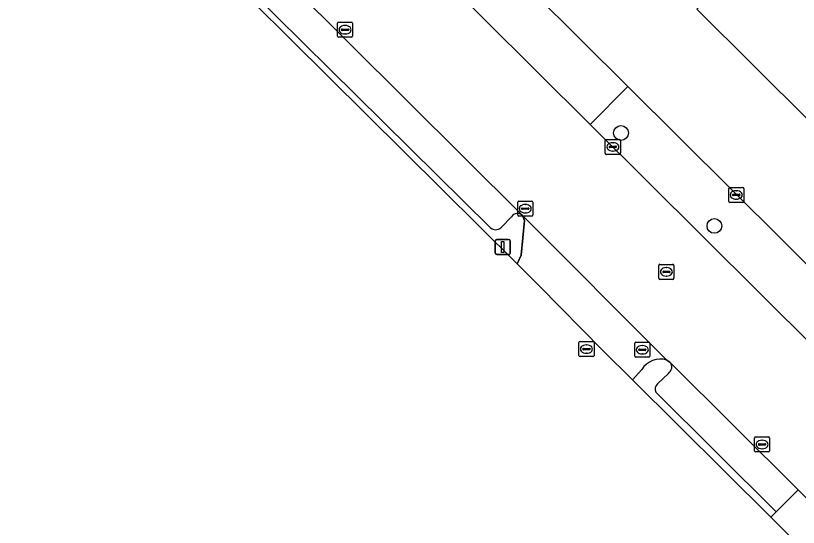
# Model space of a CAD drawing. Extents: x 155018 to 156648, y 383979 to 385733.
# Drawn here: x 155608.8 to 155660.8, y 385363.3 to 385397.3 of the extents above; entities that cross this region are included whole.
import ezdxf

# ---------------------------------------------------------------- set-up
doc = ezdxf.new("R2010")
doc.units = 0
for name, color, linetype in [('IMGEO_Boom', 7, 'Continuous'), ('IMGEO_Brandkraan', 7, 'Continuous'), ('IMGEO_Erf', 7, 'Continuous'), ('IMGEO_Kolk', 7, 'Continuous'), ('IMGEO_Lichtmast', 7, 'Continuous'), ('IMGEO_Pand', 7, 'Continuous'), ('IMGEO_Parkeervlak_open', 7, 'Continuous'), ('IMGEO_Rijbaan_lokaal_gesloten', 7, 'Continuous'), ('IMGEO_Rijbaan_lokaal_open', 7, 'Continuous'), ('IMGEO_Rioolput', 7, 'Continuous'), ('IMGEO_Voetpad_open', 7, 'Continuous')]:
    doc.layers.add(name, color=color, linetype=linetype)

msp = doc.modelspace()

# ---------------------------------------------------------------- linework, layer by layer
at = {"layer": 'IMGEO_Boom'}
for centre in [(155649.024, 385389.475), (155655.228, 385383.305)]:
    msp.add_circle(centre, 0.489, dxfattribs=at)
at = {"layer": 'IMGEO_Brandkraan'}
for p, q in [((155649.941, 385374.657), (155649.941, 385375.509)), ((155650.016, 385375.583), (155650.868, 385375.583)), ((155650.942, 385375.509), (155650.942, 385374.657)), ((155650.2, 385375.077), (155650.2, 385375.089)), ((155650.638, 385375.04), (155650.24, 385375.04)), ((155650.243, 385375.126), (155650.641, 385375.126)), ((155650.429, 385375.363), (155650.454, 385375.363)), ((155650.684, 385375.089), (155650.684, 385375.077)), ((155650.868, 385374.583), (155650.016, 385374.583)), ((155650.452, 385374.803), (155650.427, 385374.803))]:
    msp.add_line(p, q, dxfattribs=at)
for points in [[(155649.941, 385374.657), (155649.941, 385375.509)], [(155650.016, 385375.583), (155650.868, 385375.583)], [(155650.942, 385375.509), (155650.942, 385374.657)], [(155650.868, 385374.583), (155650.016, 385374.583)]]:
    msp.add_lwpolyline(points, dxfattribs=at)
for centre, radius, start, end in [((155650.018, 385375.507), 0.0765, 91.552, 178.448), ((155650.018, 385375.507), 0.0765, 91.552, 178.448), ((155650.866, 385375.507), 0.0765, 1.552, 88.448), ((155650.866, 385375.507), 0.0765, 1.552, 88.448), ((155650.24, 385375.086), 0.0403, 85.8775, 175.7526), ((155650.237, 385375.076), 0.0366, 178.938, 274.7102), ((155650.641, 385375.083), 0.043, 264.8664, 352.4533), ((155650.645, 385375.088), 0.0386, 1.7309, 96.639), ((155650.018, 385374.659), 0.0765, 181.552, 268.448), ((155650.018, 385374.659), 0.0765, 181.552, 268.448), ((155650.866, 385374.659), 0.0765, 271.552, 358.448), ((155650.866, 385374.659), 0.0765, 271.552, 358.448)]:
    msp.add_arc(centre, radius, start, end, dxfattribs=at)
for centre, major_axis, ratio, start_param, end_param in [((155650.428, 385375.083), (-0.387, 0.002), 0.722429, 4.712389, 7.853982), ((155650.453, 385375.083), (-0.39, 0.002), 0.717154, 1.570796, 4.712389)]:
    msp.add_ellipse(centre, major_axis=major_axis, ratio=ratio, start_param=start_param, end_param=end_param, dxfattribs=at)
at = {"layer": 'IMGEO_Erf'}
for points in [[(155690.088, 385361.922), (155683.069, 385368.892), (155682.44, 385368.242), (155678.169, 385372.481), (155678.792, 385373.112), (155679.988, 385374.322), (155679.529, 385374.781), (155678.45, 385374.102), (155676.959, 385375.552), (155677.61, 385376.692), (155666.539, 385387.69), (155665.35, 385386.482), (155654.058, 385397.7), (155661.238, 385404.981), (155636.587, 385429.78), (155633.588, 385432.755), (155633.419, 385432.585), (155633.036, 385432.966), (155699.652, 385500)], [(155576.236, 385465.344), (155585.459, 385456.178), (155589.729, 385451.936), (155605.692, 385436.071), (155611.873, 385429.93), (155613.711, 385428.103), (155621.131, 385420.729), (155649.479, 385392.559), (155690.84, 385351.455), (155696.184, 385346.145), (155724.68, 385317.827), (155726.139, 385316.671)], [(155662.029, 385360.936), (155658.977, 385363.963), (155649.783, 385373.08), (155647.818, 385375.029), (155643.6, 385379.33), (155642.136, 385380.784), (155609.569, 385413.073), (155599.874, 385422.748), (155597.141, 385425.499), (155581.85, 385440.722), (155581.441, 385441.13), (155575.427, 385447.004), (155567.64, 385454.776), (155566.591, 385455.924), (155565.506, 385457.003)]]:
    msp.add_lwpolyline(points, dxfattribs=at)
at = {"layer": 'IMGEO_Kolk'}
for p, q in [((155630.203, 385395.906), (155630.203, 385396.758)), ((155630.278, 385396.832), (155631.13, 385396.832)), ((155631.204, 385396.758), (155631.204, 385395.906)), ((155630.462, 385396.326), (155630.462, 385396.338)), ((155630.9, 385396.289), (155630.502, 385396.289)), ((155630.505, 385396.375), (155630.903, 385396.375)), ((155630.691, 385396.612), (155630.716, 385396.612)), ((155630.946, 385396.338), (155630.946, 385396.326)), ((155631.13, 385395.832), (155630.278, 385395.832)), ((155630.714, 385396.052), (155630.689, 385396.052)), ((155647.983, 385388.126), (155647.983, 385388.978)), ((155648.058, 385389.052), (155648.91, 385389.052)), ((155648.984, 385388.978), (155648.984, 385388.126)), ((155648.242, 385388.546), (155648.242, 385388.558)), ((155648.68, 385388.509), (155648.282, 385388.509)), ((155648.285, 385388.595), (155648.683, 385388.595)), ((155648.471, 385388.832), (155648.496, 385388.832)), ((155648.726, 385388.558), (155648.726, 385388.546)), ((155648.91, 385388.052), (155648.058, 385388.052)), ((155648.494, 385388.272), (155648.469, 385388.272)), ((155642.164, 385384.024), (155642.164, 385384.876)), ((155642.239, 385384.95), (155643.091, 385384.95)), ((155643.165, 385384.876), (155643.165, 385384.024)), ((155642.423, 385384.444), (155642.423, 385384.456)), ((155642.861, 385384.407), (155642.463, 385384.407)), ((155642.466, 385384.493), (155642.864, 385384.493)), ((155642.652, 385384.73), (155642.677, 385384.73)), ((155642.907, 385384.456), (155642.907, 385384.444)), ((155643.091, 385383.95), (155642.239, 385383.95)), ((155642.675, 385384.17), (155642.65, 385384.17)), ((155657.893, 385368.368), (155657.893, 385369.22)), ((155657.968, 385369.294), (155658.82, 385369.294)), ((155658.894, 385369.22), (155658.894, 385368.368)), ((155658.152, 385368.788), (155658.152, 385368.8)), ((155658.59, 385368.751), (155658.192, 385368.751)), ((155658.195, 385368.837), (155658.593, 385368.837)), ((155658.381, 385369.074), (155658.406, 385369.074)), ((155658.636, 385368.8), (155658.636, 385368.788)), ((155658.82, 385368.294), (155657.968, 385368.294)), ((155658.404, 385368.514), (155658.379, 385368.514))]:
    msp.add_line(p, q, dxfattribs=at)
for points in [[(155630.203, 385395.906), (155630.203, 385396.758)], [(155630.278, 385396.832), (155631.13, 385396.832)], [(155631.204, 385396.758), (155631.204, 385395.906)], [(155631.13, 385395.832), (155630.278, 385395.832)], [(155647.983, 385388.126), (155647.983, 385388.978)], [(155648.058, 385389.052), (155648.91, 385389.052)], [(155648.984, 385388.978), (155648.984, 385388.126)], [(155648.91, 385388.052), (155648.058, 385388.052)], [(155642.164, 385384.024), (155642.164, 385384.876)], [(155642.239, 385384.95), (155643.091, 385384.95)], [(155643.165, 385384.876), (155643.165, 385384.024)], [(155643.091, 385383.95), (155642.239, 385383.95)], [(155657.893, 385368.368), (155657.893, 385369.22)], [(155657.968, 385369.294), (155658.82, 385369.294)], [(155658.894, 385369.22), (155658.894, 385368.368)], [(155658.82, 385368.294), (155657.968, 385368.294)]]:
    msp.add_lwpolyline(points, dxfattribs=at)
for centre, radius, start, end in [((155630.28, 385396.756), 0.0765, 91.552, 178.448), ((155630.28, 385396.756), 0.0765, 91.552, 178.448), ((155631.128, 385396.756), 0.0765, 1.552, 88.448), ((155631.128, 385396.756), 0.0765, 1.552, 88.448), ((155630.502, 385396.335), 0.0403, 85.8775, 175.7526), ((155630.499, 385396.325), 0.0366, 178.938, 274.7102), ((155630.903, 385396.332), 0.043, 264.8664, 352.4533), ((155630.907, 385396.337), 0.0386, 1.7309, 96.639), ((155630.28, 385395.908), 0.0765, 181.552, 268.448), ((155630.28, 385395.908), 0.0765, 181.552, 268.448), ((155631.128, 385395.908), 0.0765, 271.552, 358.448), ((155631.128, 385395.908), 0.0765, 271.552, 358.448), ((155648.06, 385388.976), 0.0765, 91.552, 178.448), ((155648.06, 385388.976), 0.0765, 91.552, 178.448), ((155648.908, 385388.976), 0.0765, 1.552, 88.448), ((155648.908, 385388.976), 0.0765, 1.552, 88.448), ((155648.282, 385388.555), 0.0403, 85.8775, 175.7526), ((155648.279, 385388.545), 0.0366, 178.938, 274.7102), ((155648.683, 385388.552), 0.043, 264.8664, 352.4533), ((155648.687, 385388.557), 0.0386, 1.7309, 96.639), ((155648.06, 385388.128), 0.0765, 181.552, 268.448), ((155648.06, 385388.128), 0.0765, 181.552, 268.448), ((155648.908, 385388.128), 0.0765, 271.552, 358.448), ((155648.908, 385388.128), 0.0765, 271.552, 358.448), ((155642.241, 385384.874), 0.0765, 91.552, 178.448), ((155642.241, 385384.874), 0.0765, 91.552, 178.448), ((155643.089, 385384.874), 0.0765, 1.552, 88.448), ((155643.089, 385384.874), 0.0765, 1.552, 88.448), ((155642.463, 385384.453), 0.0403, 85.8775, 175.7526), ((155642.46, 385384.443), 0.0366, 178.938, 274.7102), ((155642.864, 385384.45), 0.043, 264.8664, 352.4533), ((155642.868, 385384.455), 0.0386, 1.7309, 96.639), ((155642.241, 385384.026), 0.0765, 181.552, 268.448), ((155642.241, 385384.026), 0.0765, 181.552, 268.448), ((155643.089, 385384.026), 0.0765, 271.552, 358.448), ((155643.089, 385384.026), 0.0765, 271.552, 358.448), ((155657.97, 385369.218), 0.0765, 91.552, 178.448), ((155657.97, 385369.218), 0.0765, 91.552, 178.448), ((155658.818, 385369.218), 0.0765, 1.552, 88.448), ((155658.818, 385369.218), 0.0765, 1.552, 88.448), ((155658.192, 385368.797), 0.0403, 85.8775, 175.7526), ((155658.189, 385368.787), 0.0366, 178.938, 274.7102), ((155658.593, 385368.794), 0.043, 264.8664, 352.4533), ((155658.597, 385368.799), 0.0386, 1.7309, 96.639), ((155657.97, 385368.37), 0.0765, 181.552, 268.448), ((155657.97, 385368.37), 0.0765, 181.552, 268.448), ((155658.818, 385368.37), 0.0765, 271.552, 358.448), ((155658.818, 385368.37), 0.0765, 271.552, 358.448)]:
    msp.add_arc(centre, radius, start, end, dxfattribs=at)
for centre, major_axis, ratio, start_param, end_param in [((155630.69, 385396.332), (-0.387, 0.002), 0.722429, 4.712389, 7.853982), ((155630.715, 385396.332), (-0.39, 0.002), 0.717154, 1.570796, 4.712389), ((155648.47, 385388.552), (-0.387, 0.002), 0.722429, 4.712389, 7.853982), ((155648.495, 385388.552), (-0.39, 0.002), 0.717154, 1.570796, 4.712389), ((155642.651, 385384.45), (-0.387, 0.002), 0.722429, 4.712389, 7.853982), ((155642.676, 385384.45), (-0.39, 0.002), 0.717154, 1.570796, 4.712389), ((155658.38, 385368.794), (-0.387, 0.002), 0.722429, 4.712389, 7.853982), ((155658.405, 385368.794), (-0.39, 0.002), 0.717154, 1.570796, 4.712389)]:
    msp.add_ellipse(centre, major_axis=major_axis, ratio=ratio, start_param=start_param, end_param=end_param, dxfattribs=at)
at = {"layer": 'IMGEO_Lichtmast'}
for p, q in [((155640.674, 385381.505), (155640.674, 385382.305)), ((155640.674, 385382.305), (155640.674, 385381.505)), ((155640.774, 385382.405), (155641.564, 385382.405)), ((155641.564, 385382.405), (155640.774, 385382.405)), ((155641.664, 385382.305), (155641.664, 385381.505)), ((155641.664, 385381.505), (155641.664, 385382.305)), ((155641.564, 385381.405), (155640.774, 385381.405)), ((155640.774, 385381.405), (155641.564, 385381.405))]:
    msp.add_line(p, q, dxfattribs=at)
msp.add_lwpolyline([(155641.094, 385382.28), (155641.244, 385382.28), (155641.244, 385381.53), (155641.094, 385381.53), (155641.094, 385382.28)], dxfattribs=at)
for centre, start, end in [((155640.774, 385382.305), 90, 180), ((155640.774, 385382.305), 90, 180), ((155641.564, 385382.305), 0, 90), ((155641.564, 385382.305), 360, 90), ((155640.774, 385381.505), 180, 270), ((155640.774, 385381.505), 180, 270), ((155641.564, 385381.505), 270, 0), ((155641.564, 385381.505), 270, 0)]:
    msp.add_arc(centre, 0.1, start, end, dxfattribs=at)
at = {"layer": 'IMGEO_Pand'}
msp.add_lwpolyline([(155699.652, 385500), (155633.036, 385432.966), (155633.419, 385432.585), (155633.588, 385432.755), (155636.587, 385429.78), (155661.238, 385404.981), (155654.058, 385397.7), (155665.35, 385386.482), (155666.539, 385387.69), (155677.61, 385376.692), (155676.959, 385375.552), (155678.45, 385374.102), (155679.529, 385374.781), (155679.988, 385374.322), (155678.792, 385373.112), (155678.169, 385372.481), (155682.44, 385368.242), (155683.069, 385368.892), (155690.088, 385361.922)], dxfattribs=at)
at = {"layer": 'IMGEO_Parkeervlak_open'}
for points in [[(155611.734, 385414.582), (155610.197, 385413), (155640.337, 385383.192)], [(155642.474, 385383.998), (155611.734, 385414.582)], [(155641.054, 385383.178), (155641.754, 385383.913)], [(155651.331, 385372.271), (155659.332, 385364.319), (155660.796, 385365.788), (155652.264, 385374.268)], [(155652.171, 385373.513), (155651.444, 385372.816)]]:
    msp.add_lwpolyline(points, dxfattribs=at)
for centre, radius, start, end in [((155642.149, 385383.66), 0.469, 46.0685, 147.3974), ((155640.704, 385383.614), 0.559, 229.0181, 308.7447), ((155651.892, 385373.931), 0.502, 303.7285, 42.227), ((155651.774, 385372.463), 0.483, 133.0971, 203.4755)]:
    msp.add_arc(centre, radius, start, end, dxfattribs=at)
at = {"layer": 'IMGEO_Rijbaan_lokaal_gesloten'}
msp.add_lwpolyline([(155693.677, 385343.65), (155688.313, 385348.934), (155646.977, 385390.046), (155618.655, 385418.215), (155611.263, 385425.568), (155603.209, 385433.589), (155587.265, 385449.466), (155583.014, 385453.7), (155580.723, 385455.982), (155575.477, 385450.495), (155585.056, 385441.044), (155601.715, 385424.55), (155611.734, 385414.582), (155642.474, 385383.998), (155652.068, 385374.401), (155652.264, 385374.268), (155660.796, 385365.788), (155663.856, 385362.746), (155715.337, 385311.513)], dxfattribs=at)
at = {"layer": 'IMGEO_Rijbaan_lokaal_open'}
msp.add_lwpolyline([(155621.131, 385420.729), (155618.655, 385418.215), (155646.977, 385390.046), (155649.479, 385392.559)], close=True, dxfattribs=at)
at = {"layer": 'IMGEO_Rioolput'}
for p, q in [((155656.25, 385385.861), (155657.102, 385385.861)), ((155656.175, 385384.935), (155656.175, 385385.787)), ((155656.434, 385385.355), (155656.434, 385385.367)), ((155656.872, 385385.318), (155656.474, 385385.318)), ((155656.477, 385385.404), (155656.875, 385385.404)), ((155656.663, 385385.641), (155656.688, 385385.641)), ((155656.918, 385385.367), (155656.918, 385385.355)), ((155657.176, 385385.787), (155657.176, 385384.935)), ((155657.102, 385384.861), (155656.25, 385384.861)), ((155656.686, 385385.081), (155656.661, 385385.081)), ((155651.538, 385379.828), (155651.538, 385380.68)), ((155651.613, 385380.754), (155652.465, 385380.754)), ((155652.539, 385380.68), (155652.539, 385379.828)), ((155651.797, 385380.248), (155651.797, 385380.26)), ((155652.235, 385380.211), (155651.837, 385380.211)), ((155651.84, 385380.297), (155652.238, 385380.297)), ((155652.026, 385380.534), (155652.051, 385380.534)), ((155652.281, 385380.26), (155652.281, 385380.248)), ((155652.465, 385379.754), (155651.613, 385379.754)), ((155652.049, 385379.974), (155652.024, 385379.974)), ((155646.231, 385374.701), (155646.231, 385375.553)), ((155646.306, 385375.627), (155647.158, 385375.627)), ((155647.232, 385375.553), (155647.232, 385374.701)), ((155646.49, 385375.121), (155646.49, 385375.133)), ((155646.928, 385375.084), (155646.53, 385375.084)), ((155646.533, 385375.17), (155646.931, 385375.17)), ((155646.719, 385375.407), (155646.744, 385375.407)), ((155646.974, 385375.133), (155646.974, 385375.121)), ((155647.158, 385374.627), (155646.306, 385374.627)), ((155646.742, 385374.847), (155646.717, 385374.847))]:
    msp.add_line(p, q, dxfattribs=at)
for points in [[(155656.25, 385385.861), (155657.102, 385385.861)], [(155656.175, 385384.935), (155656.175, 385385.787)], [(155657.176, 385385.787), (155657.176, 385384.935)], [(155657.102, 385384.861), (155656.25, 385384.861)], [(155651.538, 385379.828), (155651.538, 385380.68)], [(155651.613, 385380.754), (155652.465, 385380.754)], [(155652.539, 385380.68), (155652.539, 385379.828)], [(155652.465, 385379.754), (155651.613, 385379.754)], [(155646.231, 385374.701), (155646.231, 385375.553)], [(155646.306, 385375.627), (155647.158, 385375.627)], [(155647.232, 385375.553), (155647.232, 385374.701)], [(155647.158, 385374.627), (155646.306, 385374.627)]]:
    msp.add_lwpolyline(points, dxfattribs=at)
for centre, radius, start, end in [((155656.252, 385385.785), 0.0765, 91.552, 178.448), ((155656.252, 385385.785), 0.0765, 91.552, 178.448), ((155657.1, 385385.785), 0.0765, 1.552, 88.448), ((155657.1, 385385.785), 0.0765, 1.552, 88.448), ((155656.474, 385385.364), 0.0403, 85.8775, 175.7526), ((155656.471, 385385.354), 0.0366, 178.938, 274.7102), ((155656.875, 385385.361), 0.043, 264.8664, 352.4533), ((155656.879, 385385.366), 0.0386, 1.7309, 96.639), ((155656.252, 385384.937), 0.0765, 181.552, 268.448), ((155656.252, 385384.937), 0.0765, 181.552, 268.448), ((155657.1, 385384.937), 0.0765, 271.552, 358.448), ((155657.1, 385384.937), 0.0765, 271.552, 358.448), ((155651.615, 385380.678), 0.0765, 91.552, 178.448), ((155651.615, 385380.678), 0.0765, 91.552, 178.448), ((155652.463, 385380.678), 0.0765, 1.552, 88.448), ((155652.463, 385380.678), 0.0765, 1.552, 88.448), ((155651.837, 385380.257), 0.0403, 85.8775, 175.7526), ((155651.834, 385380.247), 0.0366, 178.938, 274.7102), ((155652.238, 385380.254), 0.043, 264.8664, 352.4533), ((155652.242, 385380.259), 0.0386, 1.7309, 96.639), ((155651.615, 385379.83), 0.0765, 181.552, 268.448), ((155651.615, 385379.83), 0.0765, 181.552, 268.448), ((155652.463, 385379.83), 0.0765, 271.552, 358.448), ((155652.463, 385379.83), 0.0765, 271.552, 358.448), ((155646.308, 385375.551), 0.0765, 91.552, 178.448), ((155646.308, 385375.551), 0.0765, 91.552, 178.448), ((155647.156, 385375.551), 0.0765, 1.552, 88.448), ((155647.156, 385375.551), 0.0765, 1.552, 88.448), ((155646.53, 385375.13), 0.0403, 85.8775, 175.7526), ((155646.527, 385375.12), 0.0366, 178.938, 274.7102), ((155646.931, 385375.127), 0.043, 264.8664, 352.4533), ((155646.935, 385375.132), 0.0386, 1.7309, 96.639), ((155646.308, 385374.703), 0.0765, 181.552, 268.448), ((155646.308, 385374.703), 0.0765, 181.552, 268.448), ((155647.156, 385374.703), 0.0765, 271.552, 358.448), ((155647.156, 385374.703), 0.0765, 271.552, 358.448)]:
    msp.add_arc(centre, radius, start, end, dxfattribs=at)
for centre, major_axis, ratio, start_param, end_param in [((155656.662, 385385.361), (-0.387, 0.002), 0.722429, 4.712389, 7.853982), ((155656.687, 385385.361), (-0.39, 0.002), 0.717154, 1.570796, 4.712389), ((155652.025, 385380.254), (-0.387, 0.002), 0.722429, 4.712389, 7.853982), ((155652.05, 385380.254), (-0.39, 0.002), 0.717154, 1.570796, 4.712389), ((155646.718, 385375.127), (-0.387, 0.002), 0.722429, 4.712389, 7.853982), ((155646.743, 385375.127), (-0.39, 0.002), 0.717154, 1.570796, 4.712389)]:
    msp.add_ellipse(centre, major_axis=major_axis, ratio=ratio, start_param=start_param, end_param=end_param, dxfattribs=at)
at = {"layer": 'IMGEO_Voetpad_open'}
for points in [[(155610.197, 385413), (155609.897, 385413.155), (155609.569, 385413.073), (155642.136, 385380.784), (155642.386, 385381.372), (155642.616, 385383.664), (155642.474, 385383.998)], [(155640.337, 385383.192), (155610.197, 385413)], [(155641.754, 385383.913), (155641.054, 385383.178)], [(155642.474, 385383.998), (155642.616, 385383.664), (155642.386, 385381.372), (155642.136, 385380.784), (155643.6, 385379.33), (155647.818, 385375.029), (155649.783, 385373.08), (155650.401, 385373.764)], [(155652.068, 385374.401), (155642.474, 385383.998)], [(155652.264, 385374.268), (155652.068, 385374.401)], [(155650.401, 385373.764), (155649.783, 385373.08), (155658.977, 385363.963), (155659.332, 385364.319), (155651.331, 385372.271)], [(155651.444, 385372.816), (155652.171, 385373.513)]]:
    msp.add_lwpolyline(points, dxfattribs=at)
for points in [[(155646.977, 385390.046), (155688.313, 385348.934), (155690.84, 385351.455), (155649.479, 385392.559)], [(155660.796, 385365.788), (155659.332, 385364.319), (155658.977, 385363.963), (155662.029, 385360.936), (155662.383, 385361.287), (155663.856, 385362.746)]]:
    msp.add_lwpolyline(points, close=True, dxfattribs=at)
for centre, radius, start, end in [((155642.149, 385383.66), 0.469, 46.0685, 147.3974), ((155640.704, 385383.614), 0.559, 229.0181, 308.7447), ((155651.647, 385373.003), 1.46, 73.229, 148.597), ((155651.647, 385373.003), 1.46, 73.229, 148.597), ((155651.892, 385373.931), 0.502, 303.7285, 42.227), ((155651.774, 385372.463), 0.483, 133.0971, 203.4755)]:
    msp.add_arc(centre, radius, start, end, dxfattribs=at)

doc.saveas('drawing.dxf')
